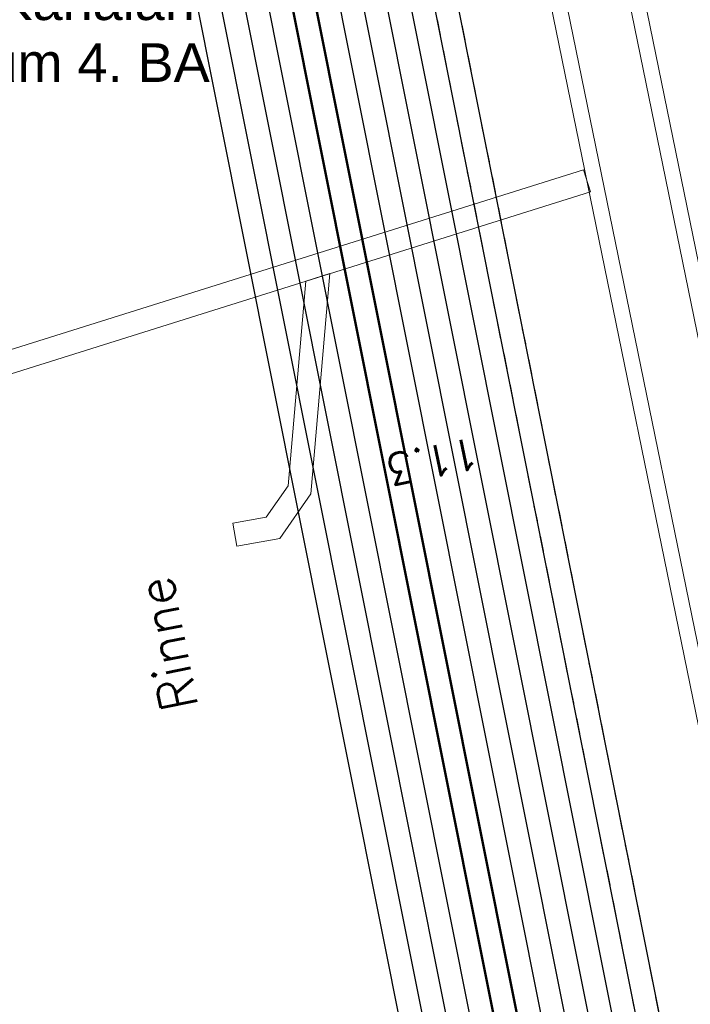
# Model space of a CAD drawing. Header units: metres. Extents: x -502 to 161, y -108 to 174.
# Tile 642 of 776: x -78.3 to -73.96, y 51.93 to 58.29. Entities that reach past the tile are written whole.
import ezdxf

# ---------------------------------------------------------------- set-up
doc = ezdxf.new("R2010")
doc.units = ezdxf.units.M
doc.header["$LTSCALE"] = 0.1
doc.linetypes.add('2-1', pattern=[0.17, 0.06, -0.025, 0.06, -0.025])
doc.layers.add('BRI31-005.07-5f08-Koordinierung Lageplan 4. BA Radstation - Seeterrasse 2023-05-31', color=7, linetype='Continuous')
doc.layers.add('BRI32-005.03-5f06-Koordinierung Schemaplan 4 BA ZOB Teilbereich 2 Ost - Bahnhofsallee 2023-01-21', color=7, linetype='Continuous')
doc.styles.add('Arial', font='arial.ttf')
doc.styles.add('Txt', font='txt_____.ttf')

msp = doc.modelspace()

# ---------------------------------------------------------------- linework, layer by layer
at = {"layer": 'BRI31-005.07-5f08-Koordinierung Lageplan 4. BA Radstation - Seeterrasse 2023-05-31', "color": 7, "linetype": 'Continuous', "lineweight": 9, "transparency": 33554687}
for p, q in [((-74.6539, 57.3225), (-74.6089, 57.1794)), ((-74.6539, 57.3225), (-74.6089, 57.1794)), ((-76.4471, 56.6024), (-76.2923, 56.651)), ((-76.4471, 56.6024), (-76.2923, 56.651)), ((-76.8931, 54.8912), (-76.9193, 55.0389)), ((-76.8931, 54.8912), (-76.9193, 55.0389))]:
    msp.add_line(p, q, dxfattribs=at)
at = {"layer": 'BRI31-005.07-5f08-Koordinierung Lageplan 4. BA Radstation - Seeterrasse 2023-05-31', "color": 3, "linetype": 'Continuous', "lineweight": 30, "true_color": 0x00ff00, "transparency": 33554687, "flags": 128}
for points in [[(-63.4873, -2.0057), (-67.2644, 16.7548), (-67.2644, 16.7548, 0.051902), (-67.7629, 18.3511), (-67.7629, 18.3511), (-68.0808, 19.0186), (-71.6798, 23.2376), (-71.9513, 24.7074), (-71.9513, 24.7074, -0.064346), (-72.1344, 28.0859), (-72.1344, 28.0859), (-72.1344, 28.0859, 0.039055), (-72.1406, 29.7705), (-72.1406, 29.7705, -0.03959), (-72.1457, 31.7153, 0.03959), (-72.1506, 33.5652), (-72.373, 36.2791, 0.02882), (-72.5986, 37.8875), (-76.916, 59.5176, 0.036243), (-79.0826, 67.3622), (-77.6738, 71.515), (-79.5754, 81.0645), (-80.5193, 81.6949), (-92.7897, 77.9555)], [(-63.4873, -2.0057), (-67.2644, 16.7548), (-67.2644, 16.7548, 0.051902), (-67.7629, 18.3511), (-67.7629, 18.3511), (-68.0808, 19.0186), (-71.6798, 23.2376), (-71.9513, 24.7074), (-71.9513, 24.7074, -0.064346), (-72.1344, 28.0859), (-72.1344, 28.0859), (-72.1344, 28.0859, 0.039055), (-72.1406, 29.7705), (-72.1406, 29.7705, -0.03959), (-72.1457, 31.7153, 0.03959), (-72.1506, 33.5652), (-72.373, 36.2791, 0.02882), (-72.5986, 37.8875), (-76.916, 59.5176, 0.036243), (-79.0826, 67.3622), (-77.6738, 71.515), (-79.5754, 81.0645), (-80.5193, 81.6949), (-92.7897, 77.9555)], [(-63.9334, -2.0701), (-67.7056, 16.6659), (-67.7056, 16.6659, 0.051336), (-68.1692, 18.1576), (-68.1692, 18.1576), (-68.4616, 18.7716), (-72.1004, 23.0373), (-72.3938, 24.6256), (-72.3938, 24.6256, -0.064346), (-72.5832, 28.1193), (-72.5832, 28.1193, 0.039055), (-72.5891, 29.7337, -0.03959), (-72.5944, 31.7497), (-72.5944, 31.7497, 0.03959), (-72.5991, 33.5284), (-72.5991, 33.5284), (-72.8215, 36.2424, 0.02882), (-73.0399, 37.7994), (-77.3573, 59.4296, 0.036944), (-79.5591, 67.3583), (-78.1387, 71.5453), (-79.9804, 80.7939), (-80.5919, 81.2023), (-92.6486, 77.5281)], [(-63.9334, -2.0701), (-67.7056, 16.6659), (-67.7056, 16.6659, 0.051336), (-68.1692, 18.1576), (-68.1692, 18.1576), (-68.4616, 18.7716), (-72.1004, 23.0373), (-72.3938, 24.6256), (-72.3938, 24.6256, -0.064346), (-72.5832, 28.1193), (-72.5832, 28.1193, 0.039055), (-72.5891, 29.7337, -0.03959), (-72.5944, 31.7497), (-72.5944, 31.7497, 0.03959), (-72.5991, 33.5284), (-72.5991, 33.5284), (-72.8215, 36.2424, 0.02882), (-73.0399, 37.7994), (-77.3573, 59.4296, 0.036944), (-79.5591, 67.3583), (-78.1387, 71.5453), (-79.9804, 80.7939), (-80.5919, 81.2023), (-92.6486, 77.5281)], [(-63.6393, -2.0109), (-67.4115, 16.7251), (-67.4115, 16.7251, 0.051627), (-67.8971, 18.2839), (-67.8971, 18.2839), (-68.2077, 18.9363), (-71.82, 23.1709), (-72.099, 24.6814), (-72.099, 24.6814, -0.064381), (-72.2838, 28.1001), (-72.2838, 28.1001), (-72.2838, 28.1001, 0.038958), (-72.29, 29.7572), (-72.29, 29.7572, -0.03967), (-72.2951, 31.7297, 0.039526), (-72.3001, 33.5529), (-72.5226, 36.2689, 0.028784), (-72.7457, 37.8581), (-77.062, 59.4828)], [(-63.6393, -2.0109), (-67.4115, 16.7251), (-67.4115, 16.7251, 0.051627), (-67.8971, 18.2839), (-67.8971, 18.2839), (-68.2077, 18.9363), (-71.82, 23.1709), (-72.099, 24.6814), (-72.099, 24.6814, -0.064381), (-72.2838, 28.1001), (-72.2838, 28.1001), (-72.2838, 28.1001, 0.038958), (-72.29, 29.7572), (-72.29, 29.7572, -0.03967), (-72.2951, 31.7297, 0.039526), (-72.3001, 33.5529), (-72.5226, 36.2689, 0.028784), (-72.7457, 37.8581), (-77.062, 59.4828)], [(-63.7863, -2.0405), (-67.5585, 16.6955, 0.051532), (-68.0338, 18.2221), (-68.3347, 18.8539), (-71.9602, 23.1041), (-72.2463, 24.6529), (-72.2463, 24.6529, -0.064346), (-72.4336, 28.1082), (-72.4336, 28.1082), (-72.4336, 28.1082, 0.039055), (-72.4396, 29.746), (-72.4396, 29.746, -0.03959), (-72.4448, 31.7382), (-72.4448, 31.7382, 0.03959), (-72.4496, 33.5407), (-72.4496, 33.5407), (-72.672, 36.2546, 0.02882), (-72.8928, 37.8288), (-77.2102, 59.4589)], [(-63.7863, -2.0405), (-67.5585, 16.6955, 0.051532), (-68.0338, 18.2221), (-68.3347, 18.8539), (-71.9602, 23.1041), (-72.2463, 24.6529), (-72.2463, 24.6529, -0.064346), (-72.4336, 28.1082), (-72.4336, 28.1082), (-72.4336, 28.1082, 0.039055), (-72.4396, 29.746), (-72.4396, 29.746, -0.03959), (-72.4448, 31.7382), (-72.4448, 31.7382, 0.03959), (-72.4496, 33.5407), (-72.4496, 33.5407), (-72.672, 36.2546, 0.02882), (-72.8928, 37.8288), (-77.2102, 59.4589)]]:
    msp.add_lwpolyline(points, format="xyb", dxfattribs=at)
at = {"layer": 'BRI31-005.07-5f08-Koordinierung Lageplan 4. BA Radstation - Seeterrasse 2023-05-31', "color": 1, "linetype": 'Continuous', "lineweight": 50, "true_color": 0xff0000, "transparency": 33554687, "flags": 128}
for points in [[(-71.3994, 23.3712), (-71.6563, 24.7619), (-71.6563, 24.7619, -0.064346), (-71.8352, 28.0636), (-71.8352, 28.0636), (-71.8352, 28.0636, 0.039055), (-71.8416, 29.795), (-71.8416, 29.795, -0.03959), (-71.8466, 31.6923, 0.03959), (-71.8516, 33.5897), (-72.074, 36.3036, 0.02882), (-72.3044, 37.9462), (-76.6218, 59.5764), (-76.6218, 59.5764, 0.035781), (-78.765, 67.3644), (-78.765, 67.3644), (-77.3639, 71.4947), (-78.534, 77.3709), (-77.2163, 81.2555)], [(-71.3994, 23.3712), (-71.6563, 24.7619), (-71.6563, 24.7619, -0.064346), (-71.8352, 28.0636), (-71.8352, 28.0636), (-71.8352, 28.0636, 0.039055), (-71.8416, 29.795), (-71.8416, 29.795, -0.03959), (-71.8466, 31.6923, 0.03959), (-71.8516, 33.5897), (-72.074, 36.3036, 0.02882), (-72.3044, 37.9462), (-76.6218, 59.5764), (-76.6218, 59.5764, 0.035781), (-78.765, 67.3644), (-78.765, 67.3644), (-77.3639, 71.4947), (-78.534, 77.3709), (-77.2163, 81.2555)], [(-63.3383, -1.9858), (-67.1174, 16.7844), (-67.1174, 16.7844, 0.052077), (-67.6275, 18.4156), (-67.6275, 18.4156), (-67.9538, 19.1009), (-71.5396, 23.3044), (-71.8038, 24.7346), (-71.8038, 24.7346, -0.064346), (-71.9848, 28.0748), (-71.9848, 28.0748, 0.039055), (-71.9911, 29.7827), (-71.9911, 29.7827, -0.03959), (-71.9962, 31.7038), (-71.9962, 31.7038), (-71.9962, 31.7038, 0.03959), (-72.0011, 33.5774), (-72.0011, 33.5774), (-72.2235, 36.2914, 0.02882), (-72.4515, 37.9169), (-76.7689, 59.547)], [(-63.3383, -1.9858), (-67.1174, 16.7844), (-67.1174, 16.7844, 0.052077), (-67.6275, 18.4156), (-67.6275, 18.4156), (-67.9538, 19.1009), (-71.5396, 23.3044), (-71.8038, 24.7346), (-71.8038, 24.7346, -0.064346), (-71.9848, 28.0748), (-71.9848, 28.0748, 0.039055), (-71.9911, 29.7827), (-71.9911, 29.7827, -0.03959), (-71.9962, 31.7038), (-71.9962, 31.7038), (-71.9962, 31.7038, 0.03959), (-72.0011, 33.5774), (-72.0011, 33.5774), (-72.2235, 36.2914, 0.02882), (-72.4515, 37.9169), (-76.7689, 59.547)]]:
    msp.add_lwpolyline(points, format="xyb", dxfattribs=at)
at = {"layer": 'BRI31-005.07-5f08-Koordinierung Lageplan 4. BA Radstation - Seeterrasse 2023-05-31', "color": 7, "linetype": 'Continuous', "lineweight": 30, "transparency": 33554687, "flags": 128}
for points in [[(-78.3791, 77.3608), (-77.209, 71.4846), (-78.6063, 67.3654, -0.035551), (-76.4747, 59.6057), (-72.1573, 37.9756), (-72.1573, 37.9756, -0.02882), (-71.9245, 36.3159), (-71.9245, 36.3159), (-71.3931, 29.8317, -0.039055), (-71.3865, 28.0302), (-71.3865, 28.0302, 0.064346), (-71.2138, 24.8436), (-71.2138, 24.8436), (-71.123, 24.3519)], [(-78.3791, 77.3608), (-77.209, 71.4846), (-78.6063, 67.3654, -0.035551), (-76.4747, 59.6057), (-72.1573, 37.9756), (-72.1573, 37.9756, -0.02882), (-71.9245, 36.3159), (-71.9245, 36.3159), (-71.3931, 29.8317, -0.039055), (-71.3865, 28.0302), (-71.3865, 28.0302, 0.064346), (-71.2138, 24.8436), (-71.2138, 24.8436), (-71.123, 24.3519)], [(-78.2198, 77.3292), (-77.054, 71.4745), (-78.4476, 67.3663), (-78.4476, 67.3663, -0.035322), (-76.3276, 59.6351), (-76.3276, 59.6351), (-72.0102, 38.005), (-72.0102, 38.005, -0.02882), (-71.775, 36.3281), (-71.775, 36.3281), (-71.2436, 29.844), (-71.2436, 29.844, -0.039055), (-71.2369, 28.019), (-71.2369, 28.019, 0.064346), (-71.0663, 24.8709), (-70.9755, 24.3792)], [(-78.2198, 77.3292), (-77.054, 71.4745), (-78.4476, 67.3663), (-78.4476, 67.3663, -0.035322), (-76.3276, 59.6351), (-76.3276, 59.6351), (-72.0102, 38.005), (-72.0102, 38.005, -0.02882), (-71.775, 36.3281), (-71.775, 36.3281), (-71.2436, 29.844), (-71.2436, 29.844, -0.039055), (-71.2369, 28.019), (-71.2369, 28.019, 0.064346), (-71.0663, 24.8709), (-70.9755, 24.3792)], [(-78.0606, 77.2976), (-76.899, 71.4643), (-78.2889, 67.3672), (-78.2889, 67.3672, -0.035094), (-76.1805, 59.6644), (-76.1805, 59.6644), (-71.8631, 38.0343), (-71.8631, 38.0343, -0.02882), (-71.6255, 36.3404), (-71.6255, 36.3404), (-71.0941, 29.8562), (-71.0941, 29.8562, -0.039055), (-71.0873, 28.0079), (-71.0873, 28.0079, 0.064347), (-70.9188, 24.8981), (-70.828, 24.4064)], [(-78.0606, 77.2976), (-76.899, 71.4643), (-78.2889, 67.3672), (-78.2889, 67.3672, -0.035094), (-76.1805, 59.6644), (-76.1805, 59.6644), (-71.8631, 38.0343), (-71.8631, 38.0343, -0.02882), (-71.6255, 36.3404), (-71.6255, 36.3404), (-71.0941, 29.8562), (-71.0941, 29.8562, -0.039055), (-71.0873, 28.0079), (-71.0873, 28.0079, 0.064347), (-70.9188, 24.8981), (-70.828, 24.4064)], [(-77.9014, 77.266), (-76.7441, 71.4542), (-78.1302, 67.368, -0.034867), (-76.0334, 59.6938), (-71.716, 38.0637, -0.02882), (-71.476, 36.3526), (-70.9446, 29.8685, -0.039055), (-70.9377, 27.9967, 0.064347), (-70.7713, 24.9253), (-70.6804, 24.4337)], [(-77.9014, 77.266), (-76.7441, 71.4542), (-78.1302, 67.368, -0.034867), (-76.0334, 59.6938), (-71.716, 38.0637, -0.02882), (-71.476, 36.3526), (-70.9446, 29.8685, -0.039055), (-70.9377, 27.9967, 0.064347), (-70.7713, 24.9253), (-70.6804, 24.4337)]]:
    msp.add_lwpolyline(points, format="xyb", dxfattribs=at)
at = {"layer": 'BRI31-005.07-5f08-Koordinierung Lageplan 4. BA Radstation - Seeterrasse 2023-05-31', "color": 190, "linetype": '2-1', "lineweight": 30, "true_color": 0x7f00ff, "transparency": 33554687, "flags": 128}
for points in [[(-77.7421, 77.2344), (-76.5891, 71.4441), (-77.9716, 67.3687), (-77.9716, 67.3687, -0.034641), (-75.8863, 59.7232), (-75.8863, 59.7232), (-71.5689, 38.093), (-71.5689, 38.093, -0.02882), (-71.3265, 36.3649), (-71.3265, 36.3649), (-70.7951, 29.8807), (-70.7951, 29.8807, -0.039055), (-70.7881, 27.9856), (-70.7881, 27.9856), (-70.7881, 27.9856, 0.008787), (-70.8118, 27.5698), (-70.8118, 27.5698, 0.18856), (-68.9043, 22.0641), (-67.177, 20.0393, -0.095308), (-65.9409, 17.0211), (-62.1531, -1.7928)], [(-77.7421, 77.2344), (-76.5891, 71.4441), (-77.9716, 67.3687), (-77.9716, 67.3687, -0.034641), (-75.8863, 59.7232), (-75.8863, 59.7232), (-71.5689, 38.093), (-71.5689, 38.093, -0.02882), (-71.3265, 36.3649), (-71.3265, 36.3649), (-70.7951, 29.8807), (-70.7951, 29.8807, -0.039055), (-70.7881, 27.9856), (-70.7881, 27.9856), (-70.7881, 27.9856, 0.008787), (-70.8118, 27.5698), (-70.8118, 27.5698, 0.18856), (-68.9043, 22.0641), (-67.177, 20.0393, -0.095308), (-65.9409, 17.0211), (-62.1531, -1.7928)], [(-77.5829, 77.2028), (-76.4342, 71.434), (-77.813, 67.3693), (-77.813, 67.3693, -0.034416), (-75.7392, 59.7525), (-75.7392, 59.7525), (-71.4218, 38.1224, -0.02882), (-71.177, 36.3771), (-70.6456, 29.893, -0.039055), (-70.6385, 27.9744), (-70.6385, 27.9744, 0.008787), (-70.6619, 27.5639), (-70.6619, 27.5639), (-70.6619, 27.5639, 0.18856), (-68.7902, 22.1615), (-68.7902, 22.1615), (-67.0567, 20.1294, -0.095581), (-65.7939, 17.0508), (-62.0061, -1.7632)], [(-77.5829, 77.2028), (-76.4342, 71.434), (-77.813, 67.3693), (-77.813, 67.3693, -0.034416), (-75.7392, 59.7525), (-75.7392, 59.7525), (-71.4218, 38.1224, -0.02882), (-71.177, 36.3771), (-70.6456, 29.893, -0.039055), (-70.6385, 27.9744), (-70.6385, 27.9744, 0.008787), (-70.6619, 27.5639), (-70.6619, 27.5639), (-70.6619, 27.5639, 0.18856), (-68.7902, 22.1615), (-68.7902, 22.1615), (-67.0567, 20.1294, -0.095581), (-65.7939, 17.0508), (-62.0061, -1.7632)]]:
    msp.add_lwpolyline(points, format="xyb", dxfattribs=at)
at = {"layer": 'BRI31-005.07-5f08-Koordinierung Lageplan 4. BA Radstation - Seeterrasse 2023-05-31', "color": 1, "linetype": 'Continuous', "lineweight": 13, "true_color": 0xff0000, "transparency": 33554687, "flags": 128}
for points in [[(-76.448, 66.1174), (-70.6553, 37.8448), (-70.0675, 37.9653), (-75.8602, 66.2378)], [(-76.448, 66.1174), (-70.6553, 37.8448), (-70.0675, 37.9653), (-75.8602, 66.2378)], [(-76.343, 66.1027), (-70.5666, 37.91), (-70.1747, 37.9903), (-75.9511, 66.183)], [(-76.343, 66.1027), (-70.5666, 37.91), (-70.1747, 37.9903), (-75.9511, 66.183)], [(-74.6539, 57.3225), (-81.2204, 55.2614), (-81.4385, 54.9821), (-81.4041, 54.7031)], [(-74.6539, 57.3225), (-81.2204, 55.2614), (-81.4385, 54.9821), (-81.4041, 54.7031)], [(-81.2553, 54.7214), (-81.282, 54.9387), (-81.1309, 55.1323), (-74.6089, 57.1794)], [(-81.2553, 54.7214), (-81.282, 54.9387), (-81.1309, 55.1323), (-74.6089, 57.1794)], [(-76.4471, 56.6024), (-76.5613, 55.2812), (-76.7038, 55.0772), (-76.9193, 55.0389)], [(-76.4471, 56.6024), (-76.5613, 55.2812), (-76.7038, 55.0772), (-76.9193, 55.0389)], [(-76.2923, 56.651), (-76.4153, 55.2282), (-76.6164, 54.9403), (-76.8931, 54.8912)], [(-76.2923, 56.651), (-76.4153, 55.2282), (-76.6164, 54.9403), (-76.8931, 54.8912)]]:
    msp.add_lwpolyline(points, dxfattribs=at)
at = {"layer": 'BRI32-005.03-5f06-Koordinierung Schemaplan 4 BA ZOB Teilbereich 2 Ost - Bahnhofsallee 2023-01-21', "color": 3, "linetype": 'Continuous', "lineweight": 30, "true_color": 0x00ff00, "transparency": 33554687, "flags": 128}
for points in [[(-63.4873, -2.0057), (-67.2644, 16.7548), (-67.2644, 16.7548, 0.051902), (-67.7629, 18.3511), (-67.7629, 18.3511), (-68.0808, 19.0186), (-71.6798, 23.2376), (-71.9513, 24.7074), (-71.9513, 24.7074, -0.064346), (-72.1344, 28.0859), (-72.1344, 28.0859), (-72.1344, 28.0859, 0.039055), (-72.1406, 29.7705), (-72.1406, 29.7705, -0.03959), (-72.1457, 31.7153, 0.03959), (-72.1506, 33.5652), (-72.373, 36.2791, 0.02882), (-72.5986, 37.8875), (-76.916, 59.5176, 0.036243), (-79.0826, 67.3622), (-77.6738, 71.515), (-79.5754, 81.0645), (-80.5193, 81.6949), (-92.7897, 77.9555)], [(-63.9334, -2.0701), (-67.7056, 16.6659), (-67.7056, 16.6659, 0.051336), (-68.1692, 18.1576), (-68.1692, 18.1576), (-68.4616, 18.7716), (-72.1004, 23.0373), (-72.3938, 24.6256), (-72.3938, 24.6256, -0.064346), (-72.5832, 28.1193), (-72.5832, 28.1193, 0.039055), (-72.5891, 29.7337, -0.03959), (-72.5944, 31.7497), (-72.5944, 31.7497, 0.03959), (-72.5991, 33.5284), (-72.5991, 33.5284), (-72.8215, 36.2424, 0.02882), (-73.0399, 37.7994), (-77.3573, 59.4296, 0.036944), (-79.5591, 67.3583), (-78.1387, 71.5453), (-79.9804, 80.7939), (-80.5919, 81.2023), (-92.6486, 77.5281)], [(-63.6393, -2.0109), (-67.4115, 16.7251), (-67.4115, 16.7251, 0.051627), (-67.8971, 18.2839), (-67.8971, 18.2839), (-68.2077, 18.9363), (-71.82, 23.1709), (-72.099, 24.6814), (-72.099, 24.6814, -0.064381), (-72.2838, 28.1001), (-72.2838, 28.1001), (-72.2838, 28.1001, 0.038958), (-72.29, 29.7572), (-72.29, 29.7572, -0.03967), (-72.2951, 31.7297, 0.039526), (-72.3001, 33.5529), (-72.5226, 36.2689, 0.028784), (-72.7457, 37.8581), (-77.062, 59.4828)], [(-63.7863, -2.0405), (-67.5585, 16.6955, 0.051532), (-68.0338, 18.2221), (-68.3347, 18.8539), (-71.9602, 23.1041), (-72.2463, 24.6529), (-72.2463, 24.6529, -0.064346), (-72.4336, 28.1082), (-72.4336, 28.1082), (-72.4336, 28.1082, 0.039055), (-72.4396, 29.746), (-72.4396, 29.746, -0.03959), (-72.4448, 31.7382), (-72.4448, 31.7382, 0.03959), (-72.4496, 33.5407), (-72.4496, 33.5407), (-72.672, 36.2546, 0.02882), (-72.8928, 37.8288), (-77.2102, 59.4589)]]:
    msp.add_lwpolyline(points, format="xyb", dxfattribs=at)
at = {"layer": 'BRI32-005.03-5f06-Koordinierung Schemaplan 4 BA ZOB Teilbereich 2 Ost - Bahnhofsallee 2023-01-21', "color": 1, "linetype": 'Continuous', "lineweight": 50, "true_color": 0xff0000, "transparency": 33554687, "flags": 128}
for points in [[(-71.3994, 23.3712), (-71.6563, 24.7619), (-71.6563, 24.7619, -0.064346), (-71.8352, 28.0636), (-71.8352, 28.0636), (-71.8352, 28.0636, 0.039055), (-71.8416, 29.795), (-71.8416, 29.795, -0.03959), (-71.8466, 31.6923, 0.03959), (-71.8516, 33.5897), (-72.074, 36.3036, 0.02882), (-72.3044, 37.9462), (-76.6218, 59.5764), (-76.6218, 59.5764, 0.035781), (-78.765, 67.3644), (-78.765, 67.3644), (-77.3639, 71.4947), (-78.534, 77.3709), (-77.2163, 81.2555)], [(-63.3383, -1.9858), (-67.1174, 16.7844), (-67.1174, 16.7844, 0.052077), (-67.6275, 18.4156), (-67.6275, 18.4156), (-67.9538, 19.1009), (-71.5396, 23.3044), (-71.8038, 24.7346), (-71.8038, 24.7346, -0.064346), (-71.9848, 28.0748), (-71.9848, 28.0748, 0.039055), (-71.9911, 29.7827), (-71.9911, 29.7827, -0.03959), (-71.9962, 31.7038), (-71.9962, 31.7038), (-71.9962, 31.7038, 0.03959), (-72.0011, 33.5774), (-72.0011, 33.5774), (-72.2235, 36.2914, 0.02882), (-72.4515, 37.9169), (-76.7689, 59.547)]]:
    msp.add_lwpolyline(points, format="xyb", dxfattribs=at)
at = {"layer": 'BRI32-005.03-5f06-Koordinierung Schemaplan 4 BA ZOB Teilbereich 2 Ost - Bahnhofsallee 2023-01-21', "color": 7, "linetype": 'Continuous', "lineweight": 30, "transparency": 33554687, "flags": 128}
for points in [[(-78.3791, 77.3608), (-77.209, 71.4846), (-78.6063, 67.3654, -0.035551), (-76.4747, 59.6057), (-72.1573, 37.9756), (-72.1573, 37.9756, -0.02882), (-71.9245, 36.3159), (-71.9245, 36.3159), (-71.3931, 29.8317, -0.039055), (-71.3865, 28.0302), (-71.3865, 28.0302, 0.064346), (-71.2138, 24.8436), (-71.2138, 24.8436), (-71.123, 24.3519)], [(-78.2198, 77.3292), (-77.054, 71.4745), (-78.4476, 67.3663), (-78.4476, 67.3663, -0.035322), (-76.3276, 59.6351), (-76.3276, 59.6351), (-72.0102, 38.005), (-72.0102, 38.005, -0.02882), (-71.775, 36.3281), (-71.775, 36.3281), (-71.2436, 29.844), (-71.2436, 29.844, -0.039055), (-71.2369, 28.019), (-71.2369, 28.019, 0.064346), (-71.0663, 24.8709), (-70.9755, 24.3792)], [(-78.0606, 77.2976), (-76.899, 71.4643), (-78.2889, 67.3672), (-78.2889, 67.3672, -0.035094), (-76.1805, 59.6644), (-76.1805, 59.6644), (-71.8631, 38.0343), (-71.8631, 38.0343, -0.02882), (-71.6255, 36.3404), (-71.6255, 36.3404), (-71.0941, 29.8562), (-71.0941, 29.8562, -0.039055), (-71.0873, 28.0079), (-71.0873, 28.0079, 0.064347), (-70.9188, 24.8981), (-70.828, 24.4064)], [(-77.9014, 77.266), (-76.7441, 71.4542), (-78.1302, 67.368, -0.034867), (-76.0334, 59.6938), (-71.716, 38.0637, -0.02882), (-71.476, 36.3526), (-70.9446, 29.8685, -0.039055), (-70.9377, 27.9967, 0.064347), (-70.7713, 24.9253), (-70.6804, 24.4337)]]:
    msp.add_lwpolyline(points, format="xyb", dxfattribs=at)
at = {"layer": 'BRI32-005.03-5f06-Koordinierung Schemaplan 4 BA ZOB Teilbereich 2 Ost - Bahnhofsallee 2023-01-21', "color": 190, "linetype": 'Continuous', "lineweight": 30, "true_color": 0x7f00ff, "transparency": 33554687, "flags": 128}
for points in [[(-77.7421, 77.2344), (-76.5891, 71.4441), (-77.9716, 67.3687), (-77.9716, 67.3687, -0.034641), (-75.8863, 59.7232), (-75.8863, 59.7232), (-71.5689, 38.093), (-71.5689, 38.093, -0.02882), (-71.3265, 36.3649), (-71.3265, 36.3649), (-70.7951, 29.8807), (-70.7951, 29.8807, -0.039055), (-70.7881, 27.9856), (-70.7881, 27.9856), (-70.7881, 27.9856, 0.008787), (-70.8118, 27.5698), (-70.8118, 27.5698, 0.18856), (-68.9043, 22.0641), (-67.177, 20.0393, -0.095308), (-65.9409, 17.0211), (-62.1531, -1.7928)], [(-77.5829, 77.2028), (-76.4342, 71.434), (-77.813, 67.3693), (-77.813, 67.3693, -0.034416), (-75.7392, 59.7525), (-75.7392, 59.7525), (-71.4218, 38.1224, -0.02882), (-71.177, 36.3771), (-70.6456, 29.893, -0.039055), (-70.6385, 27.9744), (-70.6385, 27.9744, 0.008787), (-70.6619, 27.5639), (-70.6619, 27.5639), (-70.6619, 27.5639, 0.18856), (-68.7902, 22.1615), (-68.7902, 22.1615), (-67.0567, 20.1294, -0.095581), (-65.7939, 17.0508), (-62.0061, -1.7632)]]:
    msp.add_lwpolyline(points, format="xyb", dxfattribs=at)
at = {"layer": 'BRI32-005.03-5f06-Koordinierung Schemaplan 4 BA ZOB Teilbereich 2 Ost - Bahnhofsallee 2023-01-21', "color": 1, "linetype": 'Continuous', "lineweight": 13, "true_color": 0xff0000, "transparency": 33554687, "flags": 128}
for points in [[(-76.448, 66.1174), (-70.6553, 37.8448), (-70.0675, 37.9653), (-75.8602, 66.2378)], [(-76.343, 66.1027), (-70.5666, 37.91), (-70.1747, 37.9903), (-75.9511, 66.183)]]:
    msp.add_lwpolyline(points, dxfattribs=at)

# ---------------------------------------------------------------- texts
at = {"layer": 'BRI31-005.07-5f08-Koordinierung Lageplan 4. BA Radstation - Seeterrasse 2023-05-31', "color": 2, "true_color": 0xffff00, "transparency": 33554687, "insert": (-72.8434, 72.5304), "char_height": 1.5, "attachment_point": 1, "rotation": 281.29797, "line_spacing_factor": 0.25, "style": 'Txt'}
msp.add_mtext('X   X   X   X   X   X   X   X   X   X   X   X   X   X', dxfattribs=at)
msp.add_mtext('X   X   X   X   X   X   X   X   X   X   X   X   X   X', dxfattribs=at)
at = {"layer": 'BRI31-005.07-5f08-Koordinierung Lageplan 4. BA Radstation - Seeterrasse 2023-05-31', "color": 7, "transparency": 33554687, "char_height": 0.25, "attachment_point": 1, "line_spacing_factor": 0.25, "style": 'Arial'}
for s, insert in [('Haltung abmauern. Bau-Kanalan-', (-82.2513, 58.5392)), ('Haltung abmauern. Bau-Kanalan-', (-82.2513, 58.5392)), ('schluss Radstation bis zum 4. BA', (-82.2513, 58.1392)), ('schluss Radstation bis zum 4. BA', (-82.2513, 58.1392))]:
    msp.add_mtext(s, dxfattribs=dict(at, insert=insert))
at = {"layer": 'BRI31-005.07-5f08-Koordinierung Lageplan 4. BA Radstation - Seeterrasse 2023-05-31', "color": 1, "true_color": 0xff0000, "transparency": 33554687, "insert": (-75.314, 55.4013), "char_height": 0.2, "attachment_point": 1, "rotation": 191.57901, "line_spacing_factor": 0.25, "style": 'Txt'}
msp.add_mtext('11.3', dxfattribs=at)
msp.add_mtext('11.3', dxfattribs=at)
at = {"layer": 'BRI31-005.07-5f08-Koordinierung Lageplan 4. BA Radstation - Seeterrasse 2023-05-31', "color": 7, "transparency": 33554687, "insert": (-77.3776, 53.8056), "char_height": 0.24, "attachment_point": 1, "rotation": 101.28799, "line_spacing_factor": 0.25, "style": 'Txt'}
msp.add_mtext('Rinne', dxfattribs=at)
msp.add_mtext('Rinne', dxfattribs=at)

doc.saveas('drawing.dxf')
